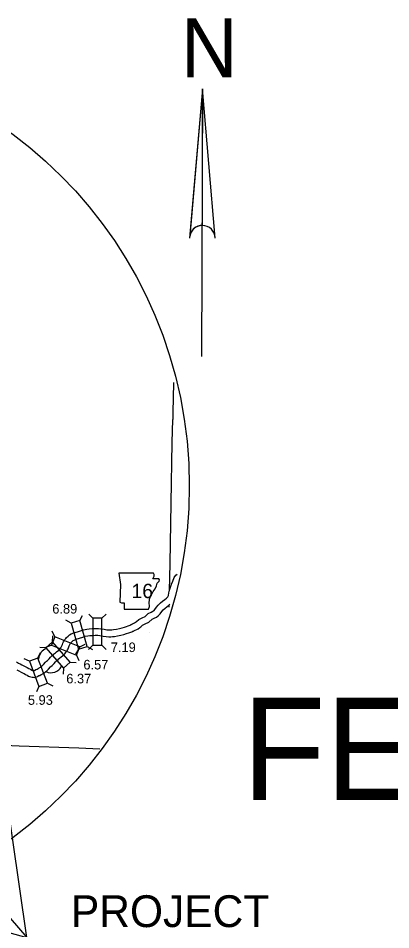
# Model space of a CAD drawing. Extents: x 0 to 3171, y 0 to 2059.
# Drawn here: x 647 to 975, y 1257 to 2059 of the extents above; entities that cross this region are included whole.
import ezdxf

# ---------------------------------------------------------------- set-up
doc = ezdxf.new("R2010")
doc.units = 0
for name, color, linetype in [('Default', 7, 'Continuous'), ('Level 10', 7, 'Continuous'), ('Level 20', 7, 'Continuous'), ('Level 21', 7, 'Continuous'), ('Level 24', 7, 'Continuous'), ('Level 25', 7, 'Continuous'), ('Level 58', 7, 'Continuous'), ('Level 8', 7, 'Continuous'), ('R_Draft', 7, 'Continuous')]:
    doc.layers.add(name, color=color, linetype=linetype)

msp = doc.modelspace()

# ---------------------------------------------------------------- linework, layer by layer
at = {"layer": 'Default'}
for points in [[(273.27, 1355.18), (654.18, 1249.83), (565, 1868.47)], [(394.26, 1550.58), (654.18, 1249.83), (956.48, 1249.83)]]:
    msp.add_lwpolyline(points, dxfattribs=at)
msp.add_circle((410.95, 1647.45), 386.47, dxfattribs=at)
msp.add_circle((410.95, 1647.45), 386.47, dxfattribs=at)
at = {"layer": 'Level 10'}
for points in [[(745.76, 1525.15), (749.29, 1526.89), (750.14, 1527.52), (750.84, 1528.06), (752.89, 1529.83), (755.87, 1531.31), (758.42, 1532.62), (761.33, 1535.14), (763.92, 1536.39), (765.41, 1537.11), (766.23, 1537.71), (766.38, 1537.85), (766.95, 1538.6), (768.47, 1540.61), (770.01, 1542.39), (772.09, 1544.45), (773.91, 1545.89), (775.84, 1547.37), (777.26, 1548.69), (778.38, 1549.84), (778.98, 1550.85), (779.3, 1553.21), (780.12, 1555.72), (780.95, 1558.33), (781.8, 1560.83), (782.84, 1563.59), (784.24, 1566.9), (785.62, 1568.76), (786.64, 1569.89)], [(745.76, 1525.15), (749.29, 1526.89), (750.14, 1527.52), (750.84, 1528.06), (752.89, 1529.83), (755.87, 1531.31), (758.42, 1532.62), (761.33, 1535.14), (763.92, 1536.39), (765.41, 1537.11), (766.23, 1537.71), (766.38, 1537.85), (766.95, 1538.6), (768.47, 1540.61), (770.01, 1542.39), (772.09, 1544.45), (773.91, 1545.89), (775.84, 1547.37), (777.26, 1548.69), (778.38, 1549.84), (778.98, 1550.85), (779.3, 1553.21), (780.12, 1555.72), (780.95, 1558.33), (781.8, 1560.83), (782.84, 1563.59), (784.24, 1566.9), (785.62, 1568.76), (786.64, 1569.89)], [(748.42, 1519.77), (752.4, 1521.74), (753.75, 1522.72), (754.65, 1523.42), (756.24, 1524.8), (758.57, 1525.95), (761.8, 1527.6), (764.65, 1530.08), (766.53, 1530.98), (768.52, 1531.94), (770.1, 1533.1), (770.86, 1533.84), (771.73, 1534.97), (773.14, 1536.84), (774.39, 1538.29), (776.07, 1539.95), (777.6, 1541.15), (779.71, 1542.78), (780.37, 1543.39)], [(748.42, 1519.77), (752.4, 1521.74), (753.75, 1522.72), (754.65, 1523.42), (756.24, 1524.8), (758.57, 1525.95), (761.8, 1527.6), (764.65, 1530.08), (766.53, 1530.98), (768.52, 1531.94), (770.1, 1533.1), (770.86, 1533.84), (771.73, 1534.97), (773.14, 1536.84), (774.39, 1538.29), (776.07, 1539.95), (777.6, 1541.15), (779.71, 1542.78), (780.37, 1543.39)], [(677.8, 1499.2), (679.47, 1500.63), (680.5, 1501.52), (682.51, 1502.93), (683.03, 1503.3), (683.27, 1503.53), (683.47, 1503.82), (684.17, 1504.87), (684.5, 1505.38), (684.88, 1506.12), (685.17, 1506.58), (685.39, 1507.14), (685.69, 1507.91), (686.05, 1508.91), (686.63, 1510.08), (687.2, 1511.21), (687.79, 1512.25), (688.54, 1513.2), (689.17, 1514.05), (690.56, 1515.25), (691.78, 1516.23), (693.44, 1517.18), (695.71, 1518.13), (698.97, 1519.06), (699.67, 1519.26), (700.68, 1519.65), (702.45, 1520.26), (704.3, 1520.89), (707.27, 1521.44), (709.29, 1521.63), (711.85, 1521.86), (714.26, 1522.05), (717.42, 1522.03), (719.53, 1521.65), (722.36, 1521.23), (724.82, 1520.9), (726.77, 1520.7), (728.31, 1520.66), (729.06, 1520.71), (730.58, 1520.95), (733.23, 1521.38), (735.83, 1521.86), (738.22, 1522.48), (740.41, 1523.15), (742.06, 1523.71), (743.69, 1524.31), (744.52, 1524.62), (745.37, 1525), (745.91, 1525.22), (746.45, 1525.46), (747.14, 1525.65)], [(677.8, 1499.2), (679.47, 1500.63), (680.5, 1501.52), (682.51, 1502.93), (683.03, 1503.3), (683.27, 1503.53), (683.47, 1503.82), (684.17, 1504.87), (684.5, 1505.38), (684.88, 1506.12), (685.17, 1506.58), (685.39, 1507.14), (685.69, 1507.91), (686.05, 1508.91), (686.63, 1510.08), (687.2, 1511.21), (687.79, 1512.25), (688.54, 1513.2), (689.17, 1514.05), (690.56, 1515.25), (691.78, 1516.23), (693.44, 1517.18), (695.71, 1518.13), (698.97, 1519.06), (699.67, 1519.26), (700.68, 1519.65), (702.45, 1520.26), (704.3, 1520.89), (707.27, 1521.44), (709.29, 1521.63), (711.85, 1521.86), (714.26, 1522.05), (717.42, 1522.03), (719.53, 1521.65), (722.36, 1521.23), (724.82, 1520.9), (726.77, 1520.7), (728.31, 1520.66), (729.06, 1520.71), (730.58, 1520.95), (733.23, 1521.38), (735.83, 1521.86), (738.22, 1522.48), (740.41, 1523.15), (742.06, 1523.71), (743.69, 1524.31), (744.52, 1524.62), (745.37, 1525), (745.91, 1525.22), (746.45, 1525.46), (747.14, 1525.65)], [(681.69, 1494.63), (683.4, 1496.09), (684.2, 1496.79), (685.98, 1498.03), (686.85, 1498.66), (687.85, 1499.6), (688.45, 1500.47), (689.18, 1501.58), (689.68, 1502.35), (690.09, 1503.13), (690.56, 1503.88), (690.98, 1504.96), (691.31, 1505.79), (691.58, 1506.55), (692, 1507.39), (692.5, 1508.39), (692.79, 1508.9), (693.31, 1509.56), (693.6, 1509.95), (694.4, 1510.64), (695.17, 1511.26), (696.1, 1511.79), (697.69, 1512.45), (700.62, 1513.29), (701.6, 1513.57), (702.74, 1514.02), (704.39, 1514.58), (705.82, 1515.07), (708.11, 1515.49), (709.84, 1515.66), (712.35, 1515.88), (714.48, 1516.05), (716.87, 1516.03), (718.55, 1515.73), (721.51, 1515.28), (724.12, 1514.94), (726.4, 1514.7), (728.42, 1514.66), (729.7, 1514.74), (731.53, 1515.02), (734.26, 1515.47), (737.13, 1516), (739.85, 1516.71), (742.24, 1517.44), (744.06, 1518.05), (745.78, 1518.69), (746.79, 1519.06), (747.73, 1519.48), (748.27, 1519.71), (748.45, 1519.78), (748.67, 1519.84)], [(681.69, 1494.63), (683.4, 1496.09), (684.2, 1496.79), (685.98, 1498.03), (686.85, 1498.66), (687.85, 1499.6), (688.45, 1500.47), (689.18, 1501.58), (689.68, 1502.35), (690.09, 1503.13), (690.56, 1503.88), (690.98, 1504.96), (691.31, 1505.79), (691.58, 1506.55), (692, 1507.39), (692.5, 1508.39), (692.79, 1508.9), (693.31, 1509.56), (693.6, 1509.95), (694.4, 1510.64), (695.17, 1511.26), (696.1, 1511.79), (697.69, 1512.45), (700.62, 1513.29), (701.6, 1513.57), (702.74, 1514.02), (704.39, 1514.58), (705.82, 1515.07), (708.11, 1515.49), (709.84, 1515.66), (712.35, 1515.88), (714.48, 1516.05), (716.87, 1516.03), (718.55, 1515.73), (721.51, 1515.28), (724.12, 1514.94), (726.4, 1514.7), (728.42, 1514.66), (729.7, 1514.74), (731.53, 1515.02), (734.26, 1515.47), (737.13, 1516), (739.85, 1516.71), (742.24, 1517.44), (744.06, 1518.05), (745.78, 1518.69), (746.79, 1519.06), (747.73, 1519.48), (748.27, 1519.71), (748.45, 1519.78), (748.67, 1519.84)], [(645.23, 1492.55), (646.97, 1491.54), (648.33, 1490.72), (649.94, 1489.85), (651.77, 1488.91), (653.49, 1488.15), (654.69, 1487.6), (656.12, 1486.81), (657.38, 1486.12), (658.71, 1485.35), (658.94, 1485.23), (659.3, 1485.11), (659.62, 1485.06), (660.34, 1485.01), (660.8, 1484.96), (660.86, 1484.97), (661.09, 1485.05), (662.32, 1485.81), (663.36, 1486.2), (664.17, 1486.57), (664.59, 1486.84), (665.26, 1487.22), (666.44, 1487.84), (666.82, 1488.17), (667.91, 1489.15), (669.06, 1490.17), (670.66, 1492.25), (671.59, 1493.05), (672.47, 1493.81), (673.82, 1495.19), (675.04, 1496.58), (676.23, 1497.78), (677.73, 1499.13)], [(645.23, 1492.55), (646.97, 1491.54), (648.33, 1490.72), (649.94, 1489.85), (651.77, 1488.91), (653.49, 1488.15), (654.69, 1487.6), (656.12, 1486.81), (657.38, 1486.12), (658.71, 1485.35), (658.94, 1485.23), (659.3, 1485.11), (659.62, 1485.06), (660.34, 1485.01), (660.8, 1484.96), (660.86, 1484.97), (661.09, 1485.05), (662.32, 1485.81), (663.36, 1486.2), (664.17, 1486.57), (664.59, 1486.84), (665.26, 1487.22), (666.44, 1487.84), (666.82, 1488.17), (667.91, 1489.15), (669.06, 1490.17), (670.66, 1492.25), (671.59, 1493.05), (672.47, 1493.81), (673.82, 1495.19), (675.04, 1496.58), (676.23, 1497.78), (677.73, 1499.13)], [(645.35, 1485.51), (647.14, 1484.54), (649.18, 1483.49), (651.02, 1482.68), (651.97, 1482.24), (653.22, 1481.55), (654.44, 1480.88), (655.83, 1480.09), (656.59, 1479.69), (657.91, 1479.25), (658.95, 1479.1), (659.79, 1479.03), (660.8, 1478.92), (662.25, 1479.08), (663.74, 1479.64), (664.98, 1480.4), (665.66, 1480.65), (667.04, 1481.29), (667.69, 1481.7), (668.14, 1481.96), (669.87, 1482.86), (670.81, 1483.69), (671.9, 1484.68), (673.46, 1486.06), (675.04, 1488.11), (675.51, 1488.51), (676.58, 1489.43), (678.22, 1491.11), (679.43, 1492.48), (680.38, 1493.44), (681.76, 1494.69)], [(645.35, 1485.51), (647.14, 1484.54), (649.18, 1483.49), (651.02, 1482.68), (651.97, 1482.24), (653.22, 1481.55), (654.44, 1480.88), (655.83, 1480.09), (656.59, 1479.69), (657.91, 1479.25), (658.95, 1479.1), (659.79, 1479.03), (660.8, 1478.92), (662.25, 1479.08), (663.74, 1479.64), (664.98, 1480.4), (665.66, 1480.65), (667.04, 1481.29), (667.69, 1481.7), (668.14, 1481.96), (669.87, 1482.86), (670.81, 1483.69), (671.9, 1484.68), (673.46, 1486.06), (675.04, 1488.11), (675.51, 1488.51), (676.58, 1489.43), (678.22, 1491.11), (679.43, 1492.48), (680.38, 1493.44), (681.76, 1494.69)]]:
    msp.add_lwpolyline(points, dxfattribs=at)
at = {"layer": 'Level 20'}
for p, q in [((700.85, 1528.84), (703.41, 1533.46)), ((700.85, 1528.84), (703.41, 1533.46)), ((712.56, 1530.94), (708.85, 1534.7)), ((712.56, 1530.94), (708.85, 1534.7)), ((720.48, 1530.89), (724.24, 1534.6)), ((720.48, 1530.89), (724.24, 1534.6)), ((693.24, 1526.65), (688.62, 1529.2)), ((693.24, 1526.65), (688.62, 1529.2)), ((678.82, 1514.66), (676.72, 1519.51)), ((678.82, 1514.66), (676.72, 1519.51)), ((676.89, 1510.16), (677.24, 1515.43)), ((676.89, 1510.16), (677.24, 1515.43)), ((670.93, 1504.95), (665.66, 1505.3)), ((670.93, 1504.95), (665.66, 1505.3)), ((675.9, 1507.3), (671.05, 1505.21)), ((675.9, 1507.3), (671.05, 1505.21)), ((699.81, 1503.82), (697.26, 1499.2)), ((699.81, 1503.82), (697.26, 1499.2)), ((700.91, 1505.91), (705.75, 1508)), ((700.91, 1505.91), (705.75, 1508)), ((707.43, 1506.01), (712.05, 1503.45)), ((707.43, 1506.01), (712.05, 1503.45)), ((712.42, 1507.18), (708.66, 1503.47)), ((712.42, 1507.18), (708.66, 1503.47)), ((720.34, 1507.13), (724.05, 1503.37)), ((720.34, 1507.13), (724.05, 1503.37)), ((656.62, 1493.16), (651.82, 1495.35)), ((656.62, 1493.16), (651.82, 1495.35)), ((664.04, 1495.94), (666.23, 1500.74)), ((664.04, 1495.94), (666.23, 1500.74)), ((697.99, 1498.55), (700.08, 1493.7)), ((697.99, 1498.55), (700.08, 1493.7)), ((686.57, 1487.07), (686.22, 1481.8)), ((686.57, 1487.07), (686.22, 1481.8)), ((692.53, 1492.28), (697.8, 1491.93)), ((692.53, 1492.28), (697.8, 1491.93)), ((664.96, 1470.91), (662.77, 1466.1)), ((664.96, 1470.91), (662.77, 1466.1)), ((672.37, 1473.69), (677.18, 1471.5)), ((672.37, 1473.69), (677.18, 1471.5))]:
    msp.add_line(p, q, dxfattribs=at)
for points in [[(693.24, 1526.65), (699.81, 1503.82), (707.43, 1506.01), (700.85, 1528.84)], [(693.24, 1526.65), (699.81, 1503.82), (707.43, 1506.01), (700.85, 1528.84)], [(712.56, 1530.94), (712.42, 1507.18), (720.34, 1507.13), (720.48, 1530.89)], [(712.56, 1530.94), (712.42, 1507.18), (720.34, 1507.13), (720.48, 1530.89)], [(692.53, 1492.28), (676.89, 1510.16), (670.93, 1504.95), (686.57, 1487.07)], [(692.53, 1492.28), (676.89, 1510.16), (670.93, 1504.95), (686.57, 1487.07)], [(675.9, 1507.3), (697.99, 1498.55), (700.91, 1505.91), (678.82, 1514.66)], [(675.9, 1507.3), (697.99, 1498.55), (700.91, 1505.91), (678.82, 1514.66)], [(656.62, 1493.16), (664.96, 1470.91), (672.37, 1473.69), (664.04, 1495.94)], [(656.62, 1493.16), (664.96, 1470.91), (672.37, 1473.69), (664.04, 1495.94)]]:
    msp.add_lwpolyline(points, close=True, dxfattribs=at)
at = {"layer": 'Level 21'}
msp.add_lwpolyline([(735.43, 1570.81), (736.95, 1560.66), (736.27, 1545.27), (737.63, 1544.42), (740.16, 1544.42), (740.16, 1539.01), (761.48, 1539.01), (762.5, 1541.21), (762.16, 1544.76), (762.66, 1548.82), (764.53, 1552.03), (765.71, 1554.4), (767.4, 1556.94), (768.42, 1559.65), (769.26, 1561.85), (770.79, 1563.71), (771.12, 1564.89), (770.45, 1565.74), (765.2, 1565.74), (766.39, 1568.11), (766.56, 1569.63), (765.85, 1570.8)], close=True, dxfattribs=at)
msp.add_lwpolyline([(735.43, 1570.81), (736.95, 1560.66), (736.27, 1545.27), (737.63, 1544.42), (740.16, 1544.42), (740.16, 1539.01), (761.48, 1539.01), (762.5, 1541.21), (762.16, 1544.76), (762.66, 1548.82), (764.53, 1552.03), (765.71, 1554.4), (767.4, 1556.94), (768.42, 1559.65), (769.26, 1561.85), (770.79, 1563.71), (771.12, 1564.89), (770.45, 1565.74), (765.2, 1565.74), (766.39, 1568.11), (766.56, 1569.63), (765.85, 1570.8)], close=True, dxfattribs=at)
at = {"layer": 'Level 24'}
for start, end in [(110.66491, 174.8037), (110.66491, 174.8037), (246.73035, 329.44687), (246.73035, 329.44687)]:
    msp.add_arc((675.49, 1494.02), 11, start, end, dxfattribs=at)
at = {"layer": 'Level 25'}
msp.add_line((762.64, 1518.75), (762.64, 1518.75), dxfattribs=at)
msp.add_line((762.64, 1518.75), (762.64, 1518.75), dxfattribs=at)
at = {"layer": 'Level 58'}
msp.add_line((762.64, 1518.75), (762.64, 1518.75), dxfattribs=at)
msp.add_line((762.64, 1518.75), (762.64, 1518.75), dxfattribs=at)
at = {"layer": 'Level 8'}
for points in [[(783.54, 1738.66), (783.54, 1738.39), (783, 1712.19), (782.88, 1705.92)], [(783.54, 1738.66), (783.54, 1738.39), (783, 1712.19), (782.88, 1705.92)], [(780.05, 1555.07), (780.54, 1579.11), (781.55, 1632.4), (782.42, 1685.67), (782.88, 1705.92)], [(780.05, 1555.07), (780.54, 1579.11), (781.55, 1632.4), (782.42, 1685.67), (782.88, 1705.92)], [(779.76, 1540.8), (779.8, 1542.8)], [(779.76, 1540.8), (779.8, 1542.8)], [(594.55, 1420.82), (647.59, 1418.57), (700.06, 1416.76), (718.55, 1416.07)], [(594.55, 1420.82), (647.59, 1418.57), (700.06, 1416.76), (718.55, 1416.07)]]:
    msp.add_lwpolyline(points, dxfattribs=at)
at = {"layer": 'R_Draft'}
for p, q in [((808.93, 1997.27), (797.84, 1867.55)), ((808.93, 1997.27), (808.06, 1761.61)), ((808.93, 1876.9), (808.93, 1997.27))]:
    msp.add_line(p, q, dxfattribs=at)
msp.add_lwpolyline([(820.18, 1865.65), (808.93, 1997.27), (797.68, 1865.65)], dxfattribs=at)
for start, end in [(0, 180), (90, 170.22959)]:
    msp.add_arc((808.93, 1865.65), 11.25, start, end, dxfattribs=at)

# ---------------------------------------------------------------- texts
at = {"layer": 'Default'}
for s, height, p in [('FED. AID PROJ. NHPP-0044(36)', 89.9998, (843.84, 1370.9)), ('PROJECT', 28, (693.15, 1258.97))]:
    msp.add_text(s, height=height, dxfattribs=at).set_placement(p)
at = {"layer": 'Level 21'}
msp.add_text('16', height=12.672, dxfattribs=at).set_placement((746.59, 1548.65))
msp.add_text('16', height=12.672, dxfattribs=at).set_placement((746.59, 1548.65))
at = {"layer": 'Level 58'}
for s, p in [('6.89', (676.71, 1535.05)), ('6.89', (676.71, 1535.05)), ('7.19', (728.27, 1501.17)), ('7.19', (728.27, 1501.17)), ('6.57', (704.13, 1485.88)), ('6.57', (704.13, 1485.88)), ('6.37', (689.03, 1473.59)), ('6.37', (689.03, 1473.59)), ('5.93', (655.21, 1454.72)), ('5.93', (655.21, 1454.72))]:
    msp.add_text(s, height=8.448, dxfattribs=at).set_placement(p)
at = {"layer": 'R_Draft'}
msp.add_text('N', height=51.92, dxfattribs=at).set_placement((789.96, 2007.49))

doc.saveas('drawing.dxf')
